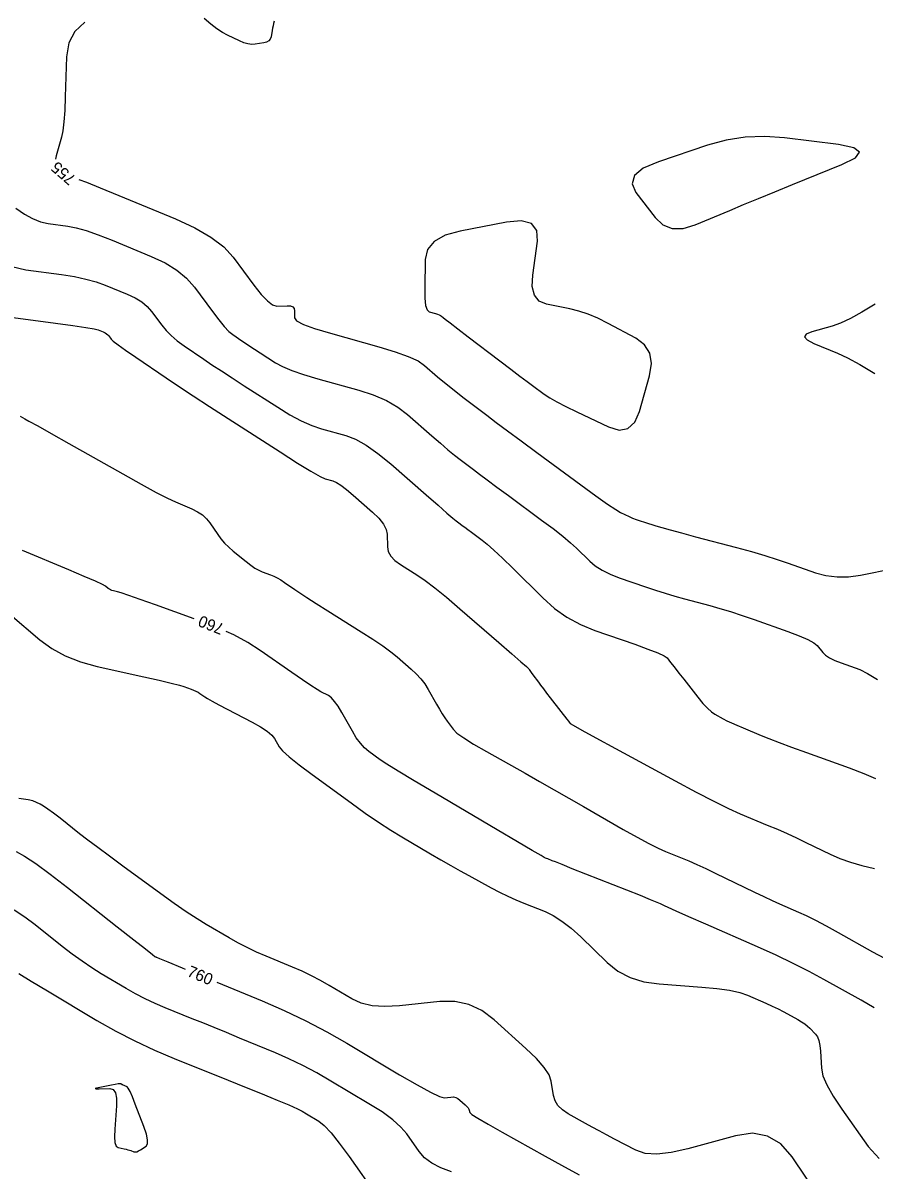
# Model space of a CAD drawing. Extents: x 2082232 to 2083549, y 592624 to 593832.
# Drawn here: x 2082457.3 to 2082509.2, y 592754.4 to 592824.4 of the extents above; entities that cross this region are included whole.
import ezdxf

# ---------------------------------------------------------------- set-up
doc = ezdxf.new("R2010")
doc.units = 0
doc.layers.add('DT_X_Contour_Major', color=7, linetype='Continuous')
doc.layers.add('DT_X_Contour_Minor', color=7, linetype='Continuous')

msp = doc.modelspace()

# ---------------------------------------------------------------- linework, layer by layer
at = {"layer": 'DT_X_Contour_Major'}
for points in [[(2082461.076, 592824.424), (2082460.471, 592823.869), (2082460.097, 592823.169), (2082459.955, 592822.325), (2082459.883, 592819.88), (2082459.848, 592819.038), (2082459.797, 592818.346), (2082459.731, 592817.804), (2082459.65, 592817.411), (2082459.411, 592816.565), (2082459.336, 592816.279), (2082459.294, 592816.078)], [(2082472.628, 592824.483), (2082472.594, 592824.35), (2082472.562, 592824.214), (2082472.533, 592824.072), (2082472.506, 592823.926), (2082472.437, 592823.53), (2082472.39, 592823.397), (2082472.299, 592823.292), (2082472.166, 592823.217), (2082471.99, 592823.172), (2082471.464, 592823.089), (2082471.256, 592823.078), (2082471.028, 592823.108), (2082470.78, 592823.179), (2082470.512, 592823.291), (2082469.769, 592823.643), (2082469.472, 592823.806), (2082469.137, 592824.029), (2082468.765, 592824.313), (2082468.355, 592824.658)], [(2082460.72, 592814.844), (2082461.176, 592814.667), (2082462.013, 592814.331), (2082463.153, 592813.863), (2082466.597, 592812.444), (2082467.786, 592811.898), (2082468.77, 592811.324), (2082469.55, 592810.724), (2082470.124, 592810.096), (2082471.384, 592808.385), (2082471.827, 592807.825), (2082472.209, 592807.427), (2082472.531, 592807.191), (2082472.793, 592807.118), (2082473.41, 592807.141), (2082473.613, 592807.128), (2082473.756, 592807.072), (2082473.841, 592806.974), (2082473.868, 592806.833), (2082473.86, 592806.4), (2082473.995, 592806.22), (2082474.407, 592806.003), (2082475.095, 592805.749), (2082476.06, 592805.459), (2082479.001, 592804.638), (2082480.003, 592804.336), (2082480.803, 592804.046), (2082481.402, 592803.769), (2082481.8, 592803.503), (2082482.59, 592802.811), (2082482.914, 592802.535), (2082483.292, 592802.226), (2082483.726, 592801.883), (2082484.214, 592801.507), (2082485.589, 592800.461), (2082486.167, 592800.025), (2082486.868, 592799.501), (2082487.694, 592798.889), (2082488.643, 592798.189), (2082491.339, 592796.206), (2082492.249, 592795.543), (2082492.955, 592795.044), (2082493.458, 592794.706), (2082493.757, 592794.532), (2082494.284, 592794.282), (2082494.49, 592794.19), (2082494.712, 592794.101), (2082494.952, 592794.015), (2082495.208, 592793.932), (2082495.914, 592793.714), (2082496.263, 592793.611), (2082496.782, 592793.467), (2082497.469, 592793.281), (2082498.325, 592793.052), (2082500.833, 592792.388), (2082501.735, 592792.143), (2082502.558, 592791.904), (2082503.303, 592791.671), (2082503.969, 592791.446), (2082505.642, 592790.854), (2082506.285, 592790.678), (2082506.959, 592790.597), (2082507.664, 592790.609), (2082508.399, 592790.715), (2082510.401, 592791.121)], [(2082467.748, 592788.048), (2082465.389, 592788.895), (2082464.45, 592789.231), (2082463.751, 592789.476), (2082463.294, 592789.632), (2082463.078, 592789.698), (2082462.822, 592789.755), (2082462.731, 592789.78), (2082462.648, 592789.813), (2082462.574, 592789.853), (2082462.509, 592789.901), (2082462.346, 592790.039), (2082462.161, 592790.139), (2082461.726, 592790.337), (2082461.041, 592790.632), (2082460.107, 592791.025), (2082457.283, 592792.201)], [(2082509.228, 592764.316), (2082508.426, 592764.791), (2082506.157, 592766.058), (2082505.265, 592766.539), (2082504.292, 592767.03), (2082503.237, 592767.531), (2082502.102, 592768.043), (2082498.965, 592769.421), (2082497.924, 592769.879), (2082497.155, 592770.218), (2082496.657, 592770.44), (2082496.43, 592770.543), (2082496.187, 592770.662), (2082495.99, 592770.747), (2082495.582, 592770.914), (2082494.963, 592771.162), (2082494.133, 592771.492), (2082491.639, 592772.48), (2082490.809, 592772.808), (2082490.188, 592773.054), (2082489.778, 592773.217), (2082489.577, 592773.296), (2082489.321, 592773.398), (2082489.236, 592773.432), (2082489.173, 592773.457), (2082489.132, 592773.474), (2082489.113, 592773.483), (2082489.09, 592773.495), (2082488.905, 592773.604), (2082488.368, 592773.92), (2082487.477, 592774.444), (2082486.234, 592775.175), (2082482.448, 592777.403), (2082481.173, 592778.157), (2082480.188, 592778.75), (2082479.493, 592779.182), (2082479.088, 592779.452), (2082478.394, 592779.957), (2082478.136, 592780.176), (2082477.884, 592780.455), (2082477.636, 592780.792), (2082477.394, 592781.189), (2082476.756, 592782.327), (2082476.525, 592782.712), (2082476.311, 592783.012), (2082476.114, 592783.228), (2082475.934, 592783.36), (2082475.478, 592783.599), (2082475.238, 592783.74), (2082474.861, 592783.984), (2082474.346, 592784.331), (2082473.695, 592784.781), (2082471.774, 592786.118), (2082471.011, 592786.604), (2082470.163, 592787.06), (2082469.699, 592787.272)], [(2082456.884, 592773.864), (2082457.401, 592773.58), (2082458.095, 592773.119), (2082458.968, 592772.482), (2082460.019, 592771.669), (2082463.058, 592769.266), (2082464.056, 592768.477), (2082464.772, 592767.912), (2082465.205, 592767.571), (2082465.355, 592767.453), (2082465.379, 592767.439), (2082465.388, 592767.434), (2082465.398, 592767.429), (2082465.407, 592767.424), (2082465.417, 592767.42), (2082465.443, 592767.41), (2082465.624, 592767.335), (2082466.146, 592767.119), (2082467.01, 592766.761), (2082467.189, 592766.687)], [(2082469.129, 592765.883), (2082471.887, 592764.74), (2082473.243, 592764.151), (2082474.556, 592763.525), (2082475.828, 592762.862), (2082477.057, 592762.162), (2082480.28, 592760.245), (2082481.356, 592759.618), (2082482.169, 592759.175), (2082482.718, 592758.915), (2082483.003, 592758.84), (2082483.411, 592758.883), (2082483.559, 592758.884), (2082483.7, 592758.854), (2082483.832, 592758.792), (2082483.955, 592758.699), (2082484.274, 592758.411), (2082484.379, 592758.31), (2082484.457, 592758.221), (2082484.507, 592758.146), (2082484.529, 592758.085), (2082484.551, 592757.938), (2082484.681, 592757.821), (2082485.055, 592757.583), (2082485.672, 592757.221), (2082486.532, 592756.738), (2082489.15, 592755.284), (2082490.162, 592754.727), (2082491.235, 592754.146)]]:
    msp.add_lwpolyline(points, dxfattribs=at)
at = {"layer": 'DT_X_Contour_Minor'}
for points in [[(2082507.262, 592815.742), (2082508.095, 592816.159), (2082508.338, 592816.501), (2082507.991, 592816.769), (2082507.053, 592816.962), (2082503.765, 592817.376), (2082502.546, 592817.465), (2082501.355, 592817.421), (2082500.192, 592817.243), (2082499.056, 592816.931), (2082496.066, 592815.922), (2082495.139, 592815.52), (2082494.602, 592815.072), (2082494.454, 592814.576), (2082494.695, 592814.034), (2082495.859, 592812.527), (2082496.339, 592812.074), (2082496.908, 592811.846), (2082497.565, 592811.843), (2082498.31, 592812.064), (2082500.415, 592812.954), (2082501.247, 592813.303), (2082502.163, 592813.682), (2082503.165, 592814.091), (2082504.251, 592814.53), (2082507.262, 592815.742)], [(2082456.87, 592813.092), (2082457.39, 592812.728), (2082457.89, 592812.45), (2082458.371, 592812.26), (2082458.831, 592812.155), (2082460.034, 592811.993), (2082460.541, 592811.894), (2082461.16, 592811.717), (2082461.891, 592811.462), (2082462.734, 592811.13), (2082465.132, 592810.142), (2082465.971, 592809.747), (2082466.688, 592809.305), (2082467.283, 592808.815), (2082467.757, 592808.278), (2082468.859, 592806.782), (2082469.246, 592806.273), (2082469.582, 592805.87), (2082469.865, 592805.571), (2082470.097, 592805.378), (2082470.646, 592805.002), (2082470.87, 592804.85), (2082471.131, 592804.677), (2082471.428, 592804.483), (2082471.762, 592804.268), (2082472.701, 592803.665), (2082473.127, 592803.435), (2082473.699, 592803.196), (2082474.417, 592802.947), (2082475.282, 592802.69), (2082477.784, 592801.991), (2082478.674, 592801.701), (2082479.468, 592801.356), (2082480.166, 592800.954), (2082480.768, 592800.497), (2082482.244, 592799.205), (2082482.767, 592798.751), (2082483.228, 592798.36), (2082483.628, 592798.033), (2082483.966, 592797.768), (2082484.785, 592797.144), (2082485.149, 592796.87), (2082485.625, 592796.515), (2082486.215, 592796.078), (2082486.918, 592795.56), (2082488.942, 592794.071), (2082489.645, 592793.545), (2082490.233, 592793.084), (2082490.706, 592792.688), (2082491.066, 592792.356), (2082491.873, 592791.558), (2082492.213, 592791.27), (2082492.627, 592791.005), (2082493.116, 592790.762), (2082493.679, 592790.543), (2082495.28, 592789.989), (2082495.878, 592789.787), (2082496.472, 592789.6), (2082497.062, 592789.425), (2082497.649, 592789.264), (2082499.207, 592788.851), (2082499.814, 592788.682), (2082500.467, 592788.483), (2082501.165, 592788.255), (2082501.909, 592787.999), (2082503.955, 592787.275), (2082504.642, 592787.017), (2082505.17, 592786.787), (2082505.539, 592786.585), (2082505.749, 592786.41), (2082506.096, 592785.982), (2082506.263, 592785.822), (2082506.504, 592785.665), (2082506.819, 592785.508), (2082507.209, 592785.354), (2082508.346, 592784.945), (2082508.828, 592784.718), (2082509.422, 592784.345)], [(2082495.514, 592802.855), (2082495.633, 592803.607), (2082495.536, 592804.241), (2082495.223, 592804.756), (2082494.694, 592805.155), (2082492.995, 592806.059), (2082492.372, 592806.37), (2082491.774, 592806.622), (2082491.203, 592806.815), (2082490.658, 592806.951), (2082489.239, 592807.235), (2082488.788, 592807.425), (2082488.496, 592807.783), (2082488.365, 592808.309), (2082488.394, 592809.003), (2082488.685, 592811.078), (2082488.649, 592811.733), (2082488.321, 592812.144), (2082487.702, 592812.31), (2082486.792, 592812.23), (2082483.977, 592811.692), (2082483.052, 592811.432), (2082482.388, 592811.056), (2082481.984, 592810.564), (2082481.841, 592809.956), (2082481.808, 592808.18), (2082481.816, 592807.592), (2082481.862, 592807.161), (2082481.949, 592806.886), (2082482.074, 592806.767), (2082482.462, 592806.658), (2082482.595, 592806.619), (2082482.7, 592806.58), (2082482.779, 592806.544), (2082482.832, 592806.509), (2082482.936, 592806.417), (2082483.06, 592806.319), (2082483.356, 592806.091), (2082483.824, 592805.733), (2082484.462, 592805.247), (2082486.393, 592803.778), (2082487.061, 592803.271), (2082487.615, 592802.852), (2082488.055, 592802.521), (2082488.382, 592802.278), (2082489.104, 592801.748), (2082489.431, 592801.531), (2082489.87, 592801.278), (2082490.423, 592800.99), (2082491.088, 592800.667), (2082493.012, 592799.757), (2082493.672, 592799.559), (2082494.208, 592799.65), (2082494.62, 592800.028), (2082494.909, 592800.695), (2082495.514, 592802.855)], [(2082456.628, 592809.522), (2082457.467, 592809.332), (2082459.658, 592809.037), (2082460.44, 592808.914), (2082461.144, 592808.766), (2082461.769, 592808.594), (2082462.315, 592808.397), (2082463.668, 592807.839), (2082464.141, 592807.617), (2082464.545, 592807.368), (2082464.881, 592807.091), (2082465.148, 592806.788), (2082465.77, 592805.944), (2082466.03, 592805.629), (2082466.345, 592805.315), (2082466.714, 592805.004), (2082467.138, 592804.694), (2082468.341, 592803.87), (2082468.832, 592803.538), (2082469.403, 592803.159), (2082470.055, 592802.734), (2082470.786, 592802.263), (2082472.844, 592800.942), (2082473.589, 592800.49), (2082474.281, 592800.122), (2082474.919, 592799.839), (2082475.505, 592799.64), (2082476.996, 592799.224), (2082477.586, 592798.999), (2082478.24, 592798.635), (2082478.956, 592798.132), (2082479.736, 592797.492), (2082481.898, 592795.598), (2082482.62, 592794.967), (2082483.164, 592794.495), (2082483.53, 592794.182), (2082483.718, 592794.028), (2082483.981, 592793.828), (2082484.098, 592793.739), (2082484.251, 592793.625), (2082484.441, 592793.485), (2082484.666, 592793.319), (2082485.317, 592792.84), (2082485.616, 592792.598), (2082486.025, 592792.232), (2082486.545, 592791.741), (2082487.176, 592791.125), (2082489.004, 592789.317), (2082489.718, 592788.684), (2082490.487, 592788.142), (2082491.312, 592787.691), (2082492.194, 592787.331), (2082494.618, 592786.491), (2082495.424, 592786.203), (2082496.022, 592785.968), (2082496.412, 592785.786), (2082496.596, 592785.657), (2082496.808, 592785.385), (2082496.918, 592785.244), (2082497.088, 592785.026), (2082497.319, 592784.73), (2082497.611, 592784.357), (2082498.469, 592783.26), (2082498.775, 592782.887), (2082499.05, 592782.59), (2082499.292, 592782.37), (2082499.503, 592782.226), (2082500.022, 592781.944), (2082500.243, 592781.83), (2082500.519, 592781.7), (2082500.848, 592781.553), (2082501.23, 592781.39), (2082502.323, 592780.934), (2082502.804, 592780.74), (2082503.427, 592780.501), (2082504.192, 592780.217), (2082505.099, 592779.888), (2082507.709, 592778.95), (2082508.597, 592778.614), (2082509.306, 592778.312)], [(2082509.276, 592807.235), (2082508.482, 592806.741), (2082507.781, 592806.351), (2082507.174, 592806.066), (2082506.661, 592805.885), (2082505.416, 592805.543), (2082505.075, 592805.402), (2082504.984, 592805.238), (2082505.143, 592805.05), (2082505.553, 592804.838), (2082506.98, 592804.24), (2082507.591, 592803.953), (2082508.353, 592803.544), (2082509.266, 592803.01)], [(2082456.103, 592806.509), (2082459.282, 592806.08), (2082460.339, 592805.934), (2082461.128, 592805.815), (2082461.647, 592805.726), (2082461.896, 592805.664), (2082462.203, 592805.537), (2082462.311, 592805.487), (2082462.402, 592805.43), (2082462.479, 592805.368), (2082462.539, 592805.299), (2082462.68, 592805.107), (2082462.814, 592804.985), (2082463.108, 592804.761), (2082463.563, 592804.436), (2082464.179, 592804.01), (2082466.036, 592802.739), (2082466.794, 592802.226), (2082467.676, 592801.642), (2082468.681, 592800.985), (2082469.81, 592800.257), (2082472.986, 592798.22), (2082474.051, 592797.545), (2082474.863, 592797.048), (2082475.422, 592796.73), (2082475.728, 592796.591), (2082476.207, 592796.457), (2082476.42, 592796.365), (2082476.698, 592796.188), (2082477.042, 592795.928), (2082477.451, 592795.583), (2082478.629, 592794.551), (2082479.016, 592794.176), (2082479.294, 592793.826), (2082479.463, 592793.501), (2082479.522, 592793.2), (2082479.533, 592792.43), (2082479.586, 592792.147), (2082479.737, 592791.873), (2082479.985, 592791.61), (2082480.332, 592791.357), (2082481.385, 592790.696), (2082481.842, 592790.382), (2082482.424, 592789.937), (2082483.129, 592789.361), (2082483.959, 592788.653), (2082486.337, 592786.591), (2082487.118, 592785.913), (2082487.678, 592785.425), (2082488.017, 592785.128), (2082488.134, 592785.022), (2082488.151, 592784.992), (2082488.172, 592784.961), (2082488.222, 592784.891), (2082488.302, 592784.78), (2082488.411, 592784.631), (2082488.741, 592784.179), (2082488.879, 592783.992), (2082489.046, 592783.77), (2082489.243, 592783.514), (2082489.468, 592783.223), (2082490.109, 592782.4), (2082490.479, 592781.925), (2082490.581, 592781.794), (2082490.628, 592781.734), (2082490.679, 592781.668), (2082490.867, 592781.553), (2082491.391, 592781.26), (2082492.252, 592780.787), (2082493.45, 592780.136), (2082497.092, 592778.159), (2082498.364, 592777.478), (2082499.45, 592776.917), (2082500.348, 592776.478), (2082501.059, 592776.159), (2082502.707, 592775.471), (2082503.318, 592775.211), (2082503.913, 592774.948), (2082504.493, 592774.682), (2082505.059, 592774.412), (2082506.546, 592773.688), (2082507.133, 592773.43), (2082507.778, 592773.2), (2082508.48, 592772.996), (2082509.241, 592772.82)], [(2082457.124, 592800.402), (2082457.418, 592800.243), (2082457.669, 592800.104), (2082458.2, 592799.806), (2082459.013, 592799.349), (2082460.106, 592798.733), (2082463.396, 592796.877), (2082464.522, 592796.249), (2082465.433, 592795.755), (2082466.128, 592795.396), (2082466.609, 592795.171), (2082467.603, 592794.75), (2082467.951, 592794.578), (2082468.251, 592794.379), (2082468.503, 592794.152), (2082468.706, 592793.897), (2082469.184, 592793.179), (2082469.378, 592792.914), (2082469.6, 592792.657), (2082469.851, 592792.407), (2082470.131, 592792.165), (2082470.915, 592791.531), (2082471.197, 592791.314), (2082471.453, 592791.139), (2082471.684, 592791.007), (2082471.889, 592790.917), (2082472.402, 592790.732), (2082472.6, 592790.651), (2082472.808, 592790.547), (2082473.028, 592790.418), (2082473.258, 592790.266), (2082473.887, 592789.828), (2082474.19, 592789.624), (2082474.625, 592789.341), (2082475.192, 592788.979), (2082475.892, 592788.537), (2082477.937, 592787.254), (2082478.648, 592786.798), (2082479.249, 592786.392), (2082479.739, 592786.035), (2082480.119, 592785.728), (2082480.986, 592784.977), (2082481.294, 592784.689), (2082481.569, 592784.387), (2082481.81, 592784.072), (2082482.018, 592783.743), (2082482.528, 592782.849), (2082482.712, 592782.532), (2082482.883, 592782.253), (2082483.039, 592782.01), (2082483.183, 592781.805), (2082483.546, 592781.306), (2082483.776, 592781.081), (2082484.191, 592780.779), (2082484.792, 592780.4), (2082485.58, 592779.944), (2082487.926, 592778.627), (2082488.81, 592778.129), (2082489.7, 592777.624), (2082490.597, 592777.112), (2082491.501, 592776.593), (2082493.919, 592775.199), (2082494.76, 592774.723), (2082495.47, 592774.339), (2082496.048, 592774.049), (2082496.494, 592773.852), (2082497.509, 592773.45), (2082497.923, 592773.279), (2082498.405, 592773.066), (2082498.953, 592772.812), (2082499.568, 592772.517), (2082501.299, 592771.675), (2082501.92, 592771.375), (2082502.487, 592771.107), (2082502.998, 592770.871), (2082503.455, 592770.666), (2082504.601, 592770.163), (2082505.074, 592769.943), (2082505.637, 592769.661), (2082506.287, 592769.317), (2082507.027, 592768.91), (2082509.116, 592767.743), (2082509.865, 592767.344)], [(2082456.531, 592788.3), (2082458.336, 592786.765), (2082459.062, 592786.232), (2082459.885, 592785.783), (2082460.805, 592785.42), (2082461.823, 592785.14), (2082464.666, 592784.509), (2082465.619, 592784.294), (2082466.346, 592784.125), (2082466.847, 592783.999), (2082467.122, 592783.919), (2082467.555, 592783.764), (2082467.711, 592783.703), (2082467.853, 592783.638), (2082467.983, 592783.568), (2082468.1, 592783.494), (2082468.394, 592783.289), (2082468.562, 592783.185), (2082468.845, 592783.024), (2082469.244, 592782.808), (2082469.759, 592782.536), (2082471.285, 592781.737), (2082471.799, 592781.451), (2082472.197, 592781.192), (2082472.479, 592780.959), (2082472.645, 592780.753), (2082472.933, 592780.241), (2082473.139, 592779.991), (2082473.542, 592779.627), (2082474.141, 592779.148), (2082474.937, 592778.554), (2082477.321, 592776.818), (2082478.185, 592776.2), (2082478.989, 592775.649), (2082479.733, 592775.165), (2082480.417, 592774.747), (2082482.16, 592773.721), (2082482.796, 592773.35), (2082483.398, 592773.005), (2082483.964, 592772.686), (2082484.496, 592772.393), (2082485.867, 592771.647), (2082486.377, 592771.378), (2082486.88, 592771.132), (2082487.375, 592770.907), (2082487.862, 592770.704), (2082489.15, 592770.193), (2082489.649, 592769.952), (2082490.178, 592769.614), (2082490.737, 592769.177), (2082491.326, 592768.642), (2082492.94, 592767.086), (2082493.591, 592766.566), (2082494.337, 592766.175), (2082495.175, 592765.912), (2082496.108, 592765.778), (2082498.718, 592765.591), (2082499.627, 592765.506), (2082500.395, 592765.394), (2082501.022, 592765.254), (2082501.508, 592765.085), (2082502.617, 592764.597), (2082503.011, 592764.421), (2082503.362, 592764.256), (2082503.668, 592764.104), (2082503.93, 592763.963), (2082504.572, 592763.605), (2082504.799, 592763.471), (2082504.997, 592763.337), (2082505.168, 592763.204), (2082505.31, 592763.072), (2082505.652, 592762.72), (2082505.767, 592762.556), (2082505.855, 592762.326), (2082505.916, 592762.033), (2082505.95, 592761.674), (2082506.006, 592760.632), (2082506.099, 592760.183), (2082506.339, 592759.617), (2082506.724, 592758.936), (2082507.254, 592758.139), (2082508.864, 592755.857), (2082509.521, 592755.134)], [(2082505.935, 592752.704), (2082504.222, 592755.23), (2082503.524, 592756.021), (2082502.714, 592756.501), (2082501.793, 592756.668), (2082500.76, 592756.523), (2082497.856, 592755.72), (2082496.842, 592755.489), (2082495.977, 592755.397), (2082495.261, 592755.446), (2082494.694, 592755.634), (2082493.382, 592756.321), (2082492.902, 592756.574), (2082492.446, 592756.817), (2082492.015, 592757.051), (2082491.608, 592757.275), (2082490.554, 592757.86), (2082490.203, 592758.093), (2082489.937, 592758.356), (2082489.757, 592758.647), (2082489.664, 592758.967), (2082489.529, 592759.858), (2082489.395, 592760.233), (2082489.091, 592760.688), (2082488.619, 592761.223), (2082487.979, 592761.84), (2082486.046, 592763.59), (2082485.295, 592764.153), (2082484.494, 592764.526), (2082483.642, 592764.71), (2082482.739, 592764.706), (2082480.262, 592764.443), (2082479.384, 592764.395), (2082478.609, 592764.449), (2082477.936, 592764.605), (2082477.365, 592764.863), (2082475.979, 592765.688), (2082475.449, 592765.99), (2082474.898, 592766.276), (2082474.327, 592766.548), (2082473.736, 592766.805), (2082472.132, 592767.469), (2082471.54, 592767.726), (2082470.968, 592767.997), (2082470.415, 592768.282), (2082469.882, 592768.582), (2082468.487, 592769.401), (2082467.92, 592769.749), (2082467.267, 592770.178), (2082466.528, 592770.689), (2082465.703, 592771.282), (2082463.387, 592772.97), (2082462.571, 592773.568), (2082461.861, 592774.096), (2082461.257, 592774.553), (2082460.759, 592774.941), (2082459.571, 592775.88), (2082459.161, 592776.197), (2082458.821, 592776.445), (2082458.551, 592776.625), (2082458.352, 592776.735), (2082457.914, 592776.936), (2082457.613, 592777.011), (2082457.042, 592777.086)], [(2082483.441, 592754.311), (2082482.79, 592754.556), (2082482.244, 592754.846), (2082481.803, 592755.181), (2082481.468, 592755.56), (2082480.714, 592756.634), (2082480.358, 592757.051), (2082479.854, 592757.496), (2082479.204, 592757.971), (2082478.407, 592758.475), (2082476.084, 592759.856), (2082475.22, 592760.352), (2082474.367, 592760.804), (2082473.528, 592761.21), (2082472.7, 592761.573), (2082470.511, 592762.48), (2082469.715, 592762.809), (2082468.969, 592763.115), (2082468.274, 592763.398), (2082467.629, 592763.658), (2082465.976, 592764.321), (2082465.362, 592764.582), (2082464.761, 592764.865), (2082464.173, 592765.17), (2082463.597, 592765.499), (2082462.079, 592766.404), (2082461.503, 592766.763), (2082460.915, 592767.16), (2082460.313, 592767.594), (2082459.698, 592768.066), (2082458.041, 592769.376), (2082457.411, 592769.846), (2082456.764, 592770.272)], [(2082457.057, 592766.408), (2082457.802, 592765.956), (2082458.803, 592765.356), (2082461.815, 592763.558), (2082462.957, 592762.907), (2082464.124, 592762.3), (2082465.316, 592761.739), (2082466.534, 592761.222), (2082469.815, 592759.906), (2082470.924, 592759.46), (2082471.793, 592759.11), (2082472.42, 592758.856), (2082472.806, 592758.699), (2082473.513, 592758.405), (2082473.781, 592758.288), (2082474.052, 592758.157), (2082474.327, 592758.011), (2082474.607, 592757.851), (2082475.357, 592757.404), (2082475.683, 592757.145), (2082476.097, 592756.701), (2082476.599, 592756.074), (2082477.19, 592755.262), (2082478.883, 592752.852)], [(2082464.809, 592755.892), (2082464.896, 592756.031), (2082464.903, 592756.276), (2082464.829, 592756.626), (2082464.674, 592757.083), (2082464.153, 592758.441), (2082463.976, 592758.889), (2082463.834, 592759.216), (2082463.728, 592759.42), (2082463.657, 592759.502), (2082463.517, 592759.558), (2082463.467, 592759.579), (2082463.424, 592759.599), (2082463.386, 592759.617), (2082463.355, 592759.635), (2082463.279, 592759.68), (2082463.222, 592759.688), (2082463.105, 592759.679), (2082462.929, 592759.653), (2082462.693, 592759.61), (2082461.988, 592759.473), (2082461.787, 592759.428), (2082461.713, 592759.398), (2082461.767, 592759.382), (2082461.948, 592759.381), (2082462.601, 592759.395), (2082462.81, 592759.333), (2082462.948, 592759.136), (2082463.015, 592758.805), (2082463.011, 592758.338), (2082462.906, 592756.916), (2082462.888, 592756.445), (2082462.915, 592756.102), (2082462.986, 592755.885), (2082463.101, 592755.794), (2082463.467, 592755.722), (2082463.596, 592755.695), (2082463.708, 592755.668), (2082463.803, 592755.641), (2082463.882, 592755.614), (2082464.07, 592755.544), (2082464.148, 592755.531), (2082464.24, 592755.547), (2082464.346, 592755.591), (2082464.467, 592755.663), (2082464.809, 592755.892)]]:
    msp.add_lwpolyline(points, dxfattribs=at)

# ---------------------------------------------------------------- texts
at = {"layer": 'DT_X_Contour_Major'}
for s, rotation, p in [('755', 139.11365, (2082460.582, 592814.963)), ('760', 158.30361, (2082469.629, 592787.7)), ('760', 337.49591, (2082467.261, 592766.278))]:
    msp.add_text(s, height=0.7, rotation=rotation, dxfattribs=at).set_placement(p)

doc.saveas('drawing.dxf')
